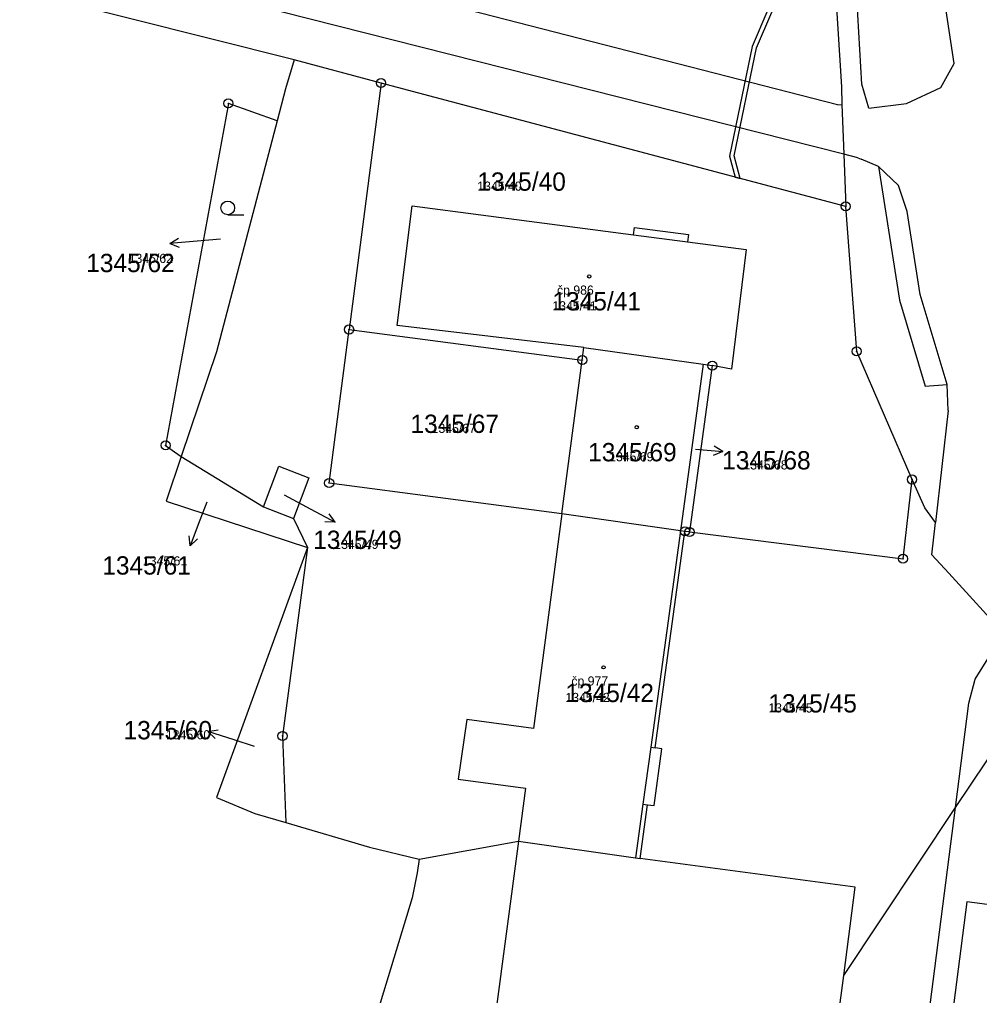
# Model space of a CAD drawing. Extents: x -763628 to -761565, y -976033 to -973833.
# Drawn here: x -762301 to -762196.1, y -975553 to -975446.4 of the extents above; entities that cross this region are included whole.
import ezdxf

# ---------------------------------------------------------------- set-up
doc = ezdxf.new("R2010")
doc.units = 0
for name, color, linetype in [('KN_cisla parcel 1000', 7, 'Continuous'), ('KN_cisla parcel 500', 7, 'Continuous'), ('KN_cisla parcel znacky', 7, 'Continuous'), ('KN_cisla popisna 500', 7, 'Continuous'), ('KN_hranice parcel', 7, 'Continuous'), ('KN_vecna bremena', 7, 'Continuous'), ('KN_vnitrni kresba parcel', 7, 'Continuous'), ('KN_znacky bodu BP', 7, 'Continuous'), ('KN_znacky budov', 7, 'Continuous'), ('KN_znacky kultur', 7, 'Continuous')]:
    doc.layers.add(name, color=color, linetype=linetype)

msp = doc.modelspace()

# ---------------------------------------------------------------- linework, layer by layer
at = {"layer": 'KN_cisla parcel znacky'}
for p, q in [((-762284.57, -975470.84), (-762283.62, -975470.26)), ((-762279.01, -975470.37), (-762281.58, -975470.58)), ((-762281.58, -975470.58), (-762284.57, -975470.84)), ((-762284.57, -975470.84), (-762283.53, -975471.25)), ((-762227.17, -975493.32), (-762224.18, -975493.58)), ((-762224.18, -975493.58), (-762225.22, -975493.99)), ((-762224.18, -975493.58), (-762225.13, -975492.99)), ((-762280.51, -975499.11), (-762281.28, -975501.07)), ((-762272.06, -975498.29), (-762269.16, -975499.87)), ((-762269.16, -975499.87), (-762266.51, -975501.28)), ((-762281.28, -975501.07), (-762282.35, -975503.87)), ((-762266.51, -975501.28), (-762267.63, -975501.25)), ((-762266.51, -975501.28), (-762267.16, -975500.37)), ((-762282.35, -975503.87), (-762282.46, -975502.76)), ((-762282.35, -975503.87), (-762281.53, -975503.12)), ((-762280.39, -975524.13), (-762279.29, -975523.97)), ((-762277.54, -975525.06), (-762280.39, -975524.13)), ((-762280.39, -975524.13), (-762279.6, -975524.92)), ((-762275.3, -975525.77), (-762277.54, -975525.06))]:
    msp.add_line(p, q, dxfattribs=at)
at = {"layer": 'KN_hranice parcel'}
for p, q in [((-762270.99, -975450.78), (-762307.78, -975441.53)), ((-762261.49, -975453.33), (-762270.99, -975450.78)), ((-762261.49, -975453.33), (-762264.98, -975480.24)), ((-762210.75, -975466.8), (-762261.49, -975453.33)), ((-762264.98, -975480.24), (-762239.52, -975483.58)), ((-762239.52, -975483.58), (-762239.34, -975482.21)), ((-762239.34, -975482.21), (-762226.31, -975484.02)), ((-762241.75, -975500.39), (-762239.52, -975483.58)), ((-762226.31, -975484.02), (-762228.8, -975502.22)), ((-762225.32, -975484.19), (-762227.81, -975502.35)), ((-762226.31, -975484.02), (-762225.32, -975484.19)), ((-762283.33, -975494.12), (-762274.34, -975499.62)), ((-762274.34, -975499.62), (-762271.07, -975500.87)), ((-762271.07, -975500.87), (-762269.52, -975504.05)), ((-762228.8, -975502.22), (-762241.75, -975500.39)), ((-762228.31, -975502.29), (-762228.8, -975502.22)), ((-762227.81, -975502.35), (-762228.31, -975502.29)), ((-762198.76, -975532.46), (-762188.95, -975517.73)), ((-762210.97, -975550.79), (-762198.76, -975532.46)), ((-762203.49, -975569.37), (-762198.76, -975532.46)), ((-762213.24, -975568.1), (-762210.97, -975550.79))]:
    msp.add_line(p, q, dxfattribs=at)
for points in [[(-762213.91, -975411.08), (-762211.23, -975453.74), (-762211.16, -975455.66), (-762210.96, -975461.11), (-762210.75, -975466.8)], [(-762270.99, -975450.78), (-762271.93, -975453.97), (-762272.85, -975457.46)], [(-762272.85, -975457.46), (-762278.16, -975455.55), (-762285.02, -975492.9), (-762283.33, -975494.12)], [(-762272.85, -975457.46), (-762279.45, -975482.67), (-762283.33, -975494.12)], [(-762239.34, -975482.21), (-762259.75, -975479.8), (-762258.1, -975466.74), (-762233.93, -975469.89), (-762233.83, -975469.1), (-762227.92, -975469.87), (-762228.03, -975470.66), (-762221.62, -975471.5), (-762223.23, -975484.56), (-762225.32, -975484.19)], [(-762203.51, -975496.63), (-762209.55, -975482.63), (-762210.75, -975466.8)], [(-762241.75, -975500.39), (-762267.16, -975497.01), (-762264.98, -975480.24)], [(-762283.33, -975494.12), (-762284.97, -975498.99), (-762269.52, -975504.05)], [(-762274.34, -975499.62), (-762272.66, -975495.16), (-762269.39, -975496.45), (-762271.07, -975500.87)], [(-762227.81, -975502.35), (-762204.49, -975505.28), (-762203.51, -975496.63)], [(-762193.11, -975513.85), (-762199.5, -975506.85), (-762201.33, -975504.84), (-762200.93, -975501.33), (-762202.1, -975499.73), (-762203.51, -975496.63)], [(-762241.75, -975500.39), (-762244.86, -975523.81), (-762252.13, -975522.84), (-762253.07, -975529.36), (-762245.73, -975530.33), (-762246.5, -975536.11)], [(-762233.2, -975538.01), (-762232.4, -975532.15), (-762231.68, -975532.24), (-762230.83, -975526.04), (-762231.55, -975525.94), (-762228.31, -975502.29)], [(-762269.52, -975504.05), (-762279.45, -975531.35), (-762275.28, -975533.09), (-762271.88, -975534.1)], [(-762269.52, -975504.05), (-762272.25, -975524.63), (-762271.88, -975534.1)], [(-762198.76, -975532.46), (-762197.29, -975521.04), (-762196.62, -975518.44), (-762194.68, -975515.32), (-762193.11, -975513.85)], [(-762271.88, -975534.1), (-762262.76, -975536.79), (-762257.32, -975538.07), (-762257.53, -975539.58), (-762258.1, -975542.3), (-762282.71, -975623.3), (-762241.74, -975630.06)], [(-762246.5, -975536.11), (-762252.93, -975584.54), (-762235.02, -975586.87)], [(-762246.5, -975536.11), (-762233.7, -975537.94), (-762233.2, -975538.01)], [(-762210.97, -975550.79), (-762209.71, -975541.14), (-762233.2, -975538.01)], [(-762186.13, -975544.23), (-762197.52, -975542.74), (-762199.92, -975561.42), (-762200.68, -975567.26), (-762192.77, -975568.3), (-762192, -975562.46), (-762188.5, -975562.92), (-762186.13, -975544.23)]]:
    msp.add_lwpolyline(points, dxfattribs=at)
at = {"layer": 'KN_vecna bremena'}
msp.add_lwpolyline([(-762222.94, -975461.28), (-762220.48, -975449.5), (-762218.83, -975445.58), (-762214.68, -975439.95), (-762213.46, -975439.21), (-762212.15, -975439.06), (-762187.54, -975436.26), (-762187.63, -975435.77), (-762212.18, -975438.56), (-762213.62, -975438.72), (-762215.02, -975439.57), (-762219.26, -975445.33), (-762220.96, -975449.34), (-762223.45, -975461.3), (-762222.83, -975463.59), (-762222.27, -975463.74)], close=True, dxfattribs=at)
at = {"layer": 'KN_vnitrni kresba parcel'}
for p, q in [((-762209, -975453.44), (-762211.43, -975411.01)), ((-762211.66, -975455.7), (-762318.38, -975428.27)), ((-762210.96, -975461.11), (-762317.93, -975433.99)), ((-762198.91, -975451.2), (-762200.56, -975440.18)), ((-762200.36, -975453.81), (-762198.91, -975451.2)), ((-762208.21, -975456.06), (-762209, -975453.44)), ((-762204.12, -975455.58), (-762200.36, -975453.81)), ((-762211.66, -975455.7), (-762211.16, -975455.66)), ((-762208.21, -975456.06), (-762204.12, -975455.58)), ((-762209.42, -975461.5), (-762210.96, -975461.11)), ((-762209.42, -975461.5), (-762209.08, -975461.64)), ((-762207.16, -975462.46), (-762209.08, -975461.64)), ((-762207.16, -975462.46), (-762204.89, -975477.04)), ((-762205, -975464.51), (-762207.16, -975462.46)), ((-762204.04, -975467.37), (-762205, -975464.51)), ((-762202.62, -975476.41), (-762204.04, -975467.37)), ((-762233.93, -975469.89), (-762228.03, -975470.66)), ((-762199.69, -975486.25), (-762202.62, -975476.41)), ((-762204.89, -975477.04), (-762202.07, -975486.44)), ((-762202.07, -975486.44), (-762199.69, -975486.25)), ((-762199.55, -975489.08), (-762199.69, -975486.25)), ((-762199.55, -975489.08), (-762200.93, -975501.33)), ((-762228.8, -975502.22), (-762232.04, -975525.87)), ((-762232.04, -975525.87), (-762232.89, -975532.08)), ((-762232.04, -975525.87), (-762231.55, -975525.94)), ((-762232.89, -975532.08), (-762233.7, -975537.94)), ((-762232.89, -975532.08), (-762232.4, -975532.15)), ((-762257.32, -975538.07), (-762246.5, -975536.11))]:
    msp.add_line(p, q, dxfattribs=at)
at = {"layer": 'KN_znacky bodu BP'}
for centre, radius in [((-762261.49, -975453.33), 0.5), ((-762261.49, -975453.33), 0.0303), ((-762278.16, -975455.55), 0.5), ((-762278.16, -975455.55), 0.0303), ((-762210.75, -975466.8), 0.5), ((-762210.75, -975466.8), 0.0303), ((-762264.98, -975480.24), 0.5), ((-762264.98, -975480.24), 0.0303), ((-762209.55, -975482.63), 0.5), ((-762239.52, -975483.58), 0.5), ((-762209.55, -975482.63), 0.0303), ((-762239.52, -975483.58), 0.0303), ((-762225.32, -975484.19), 0.5), ((-762225.32, -975484.19), 0.0303), ((-762285.02, -975492.9), 0.5), ((-762285.02, -975492.9), 0.0303), ((-762267.16, -975497.01), 0.5), ((-762267.16, -975497.01), 0.0303), ((-762203.51, -975496.63), 0.5), ((-762203.51, -975496.63), 0.0303), ((-762228.31, -975502.29), 0.5), ((-762228.31, -975502.29), 0.0303), ((-762227.81, -975502.35), 0.5), ((-762227.81, -975502.35), 0.0303), ((-762204.49, -975505.28), 0.5), ((-762204.49, -975505.28), 0.0303), ((-762272.25, -975524.63), 0.5), ((-762272.25, -975524.63), 0.0303)]:
    msp.add_circle(centre, radius, dxfattribs=at)
at = {"layer": 'KN_znacky budov'}
for centre in [(-762238.76, -975474.45), (-762233.57, -975490.92), (-762237.19, -975517.14)]:
    msp.add_circle(centre, 0.175, dxfattribs=at)
at = {"layer": 'KN_znacky kultur'}
msp.add_line((-762278.23, -975467.72), (-762276.48, -975467.72), dxfattribs=at)
msp.add_circle((-762278.23, -975466.97), 0.75, dxfattribs=at)

# ---------------------------------------------------------------- texts
at = {"layer": 'KN_cisla parcel 1000'}
for s, p in [('1345/40', (-762250.98, -975465.09)), ('1345/62', (-762293.69, -975473.98)), ('1345/41', (-762242.78, -975478.16)), ('1345/67', (-762258.28, -975491.54)), ('1345/69', (-762238.88, -975494.64)), ('1345/68', (-762224.25, -975495.53)), ('1345/49', (-762268.9, -975504.21)), ('1345/61', (-762291.93, -975507.01)), ('1345/42', (-762241.36, -975520.93)), ('1345/45', (-762219.2, -975522.07)), ('1345/60', (-762289.61, -975525))]:
    msp.add_text(s, height=2, dxfattribs=at).set_placement(p)
at = {"layer": 'KN_cisla parcel 500'}
for s, p in [('1345/40', (-762250.98, -975465.09)), ('1345/62', (-762289.05, -975472.98)), ('1345/41', (-762242.78, -975478.16)), ('1345/67', (-762255.97, -975491.54)), ('1345/69', (-762236.58, -975494.64)), ('1345/68', (-762221.93, -975495.53)), ('1345/49', (-762266.6, -975504.21)), ('1345/61', (-762287.5, -975506.01)), ('1345/42', (-762241.36, -975520.93)), ('1345/45', (-762219.2, -975522.07)), ('1345/60', (-762284.98, -975525))]:
    msp.add_text(s, height=1, dxfattribs=at).set_placement(p)
at = {"layer": 'KN_cisla popisna 500'}
for s, p in [('čp 986', (-762242.28, -975476.44)), ('čp 977', (-762240.71, -975519.13))]:
    msp.add_text(s, height=1, dxfattribs=at).set_placement(p)

doc.saveas('drawing.dxf')
